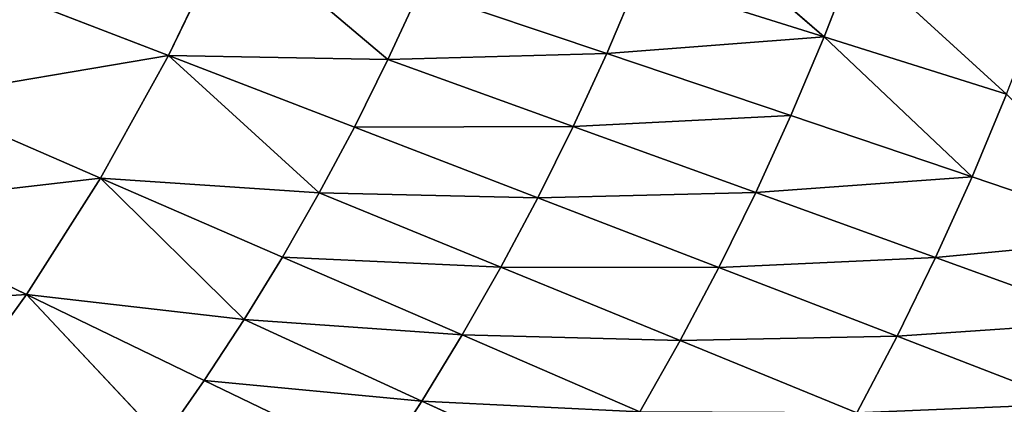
# Model space of a CAD drawing. Extents: x 0 to 500, y 0 to 390.
# Tile 706 of 1056: x 365 to 404, y 134 to 150. Entities that reach past the tile are written whole.
import ezdxf

# ---------------------------------------------------------------- set-up
doc = ezdxf.new("R2010")
doc.units = 0
doc.header["$LTSCALE"] = 25.4
doc.layers.get('0').update_dxf_attribs({"linetype": 'CONTINUOUS'})

# ---------------------------------------------------------------- blocks, each defined once
blk = doc.blocks.new('ATLANTA505_-_S_STL')
at = {"color": 0}
for p, q in [((400.11, 39.405, 252.946), (407.087, 41.775, 255.64)), ((400.11, 39.405, 252.946), (407.087, 41.775, 255.64)), ((401.64, 39.418, 249.808), (408.674, 41.789, 252.358)), ((401.64, 39.418, 249.808), (408.674, 41.789, 252.358)), ((403.094, 39.436, 246.591), (410.181, 41.808, 248.993)), ((403.094, 39.436, 246.591), (410.181, 41.808, 248.993)), ((391.468, 37.324, 253.123), (398.504, 39.398, 256.005)), ((391.468, 37.324, 253.123), (398.504, 39.398, 256.005)), ((393.009, 37.33, 250.206), (400.11, 39.405, 252.946)), ((393.009, 37.33, 250.206), (400.11, 39.405, 252.946)), ((394.478, 37.342, 247.215), (401.64, 39.418, 249.808)), ((394.478, 37.342, 247.215), (401.64, 39.418, 249.808)), ((395.874, 37.359, 244.149), (403.094, 39.436, 246.591)), ((395.874, 37.359, 244.149), (403.094, 39.436, 246.591)), ((397.198, 37.381, 241.008), (404.47, 39.461, 243.295)), ((397.198, 37.381, 241.008), (404.47, 39.461, 243.295)), ((397.198, 37.381, 241.008), (403.094, 39.436, 246.591)), ((397.198, 37.381, 241.008), (403.094, 39.436, 246.591)), ((398.45, 37.409, 237.792), (404.47, 39.461, 243.295)), ((398.45, 37.409, 237.792), (404.47, 39.461, 243.295)), ((400.11, 39.405, 252.946), (398.504, 39.398, 256.005)), ((400.11, 39.405, 252.946), (398.504, 39.398, 256.005)), ((401.64, 39.418, 249.808), (400.11, 39.405, 252.946)), ((401.64, 39.418, 249.808), (400.11, 39.405, 252.946)), ((403.094, 39.436, 246.591), (401.64, 39.418, 249.808)), ((403.094, 39.436, 246.591), (401.64, 39.418, 249.808)), ((404.47, 39.461, 243.295), (403.094, 39.436, 246.591)), ((404.47, 39.461, 243.295), (403.094, 39.436, 246.591)), ((388.17, 37.327, 258.734), (381.176, 35.51, 255.53)), ((388.17, 37.327, 258.734), (381.176, 35.51, 255.53)), ((389.855, 37.323, 255.965), (382.784, 35.507, 252.898)), ((389.855, 37.323, 255.965), (382.784, 35.507, 252.898)), ((391.468, 37.324, 253.123), (384.323, 35.508, 250.197)), ((391.468, 37.324, 253.123), (384.323, 35.508, 250.197)), ((385.796, 35.514, 247.425), (393.009, 37.33, 250.206)), ((385.796, 35.514, 247.425), (393.009, 37.33, 250.206)), ((387.2, 35.524, 244.583), (394.478, 37.342, 247.215)), ((387.2, 35.524, 244.583), (394.478, 37.342, 247.215)), ((388.536, 35.539, 241.67), (395.874, 37.359, 244.149)), ((388.536, 35.539, 241.67), (395.874, 37.359, 244.149)), ((389.804, 35.558, 238.686), (397.198, 37.381, 241.008)), ((389.804, 35.558, 238.686), (397.198, 37.381, 241.008)), ((389.855, 37.323, 255.965), (391.468, 37.324, 253.123)), ((389.855, 37.323, 255.965), (391.468, 37.324, 253.123)), ((391.004, 35.582, 235.632), (397.198, 37.381, 241.008)), ((391.004, 35.582, 235.632), (397.198, 37.381, 241.008)), ((391.468, 37.324, 253.123), (393.009, 37.33, 250.206)), ((391.468, 37.324, 253.123), (393.009, 37.33, 250.206)), ((393.009, 37.33, 250.206), (394.478, 37.342, 247.215)), ((393.009, 37.33, 250.206), (394.478, 37.342, 247.215)), ((394.478, 37.342, 247.215), (395.874, 37.359, 244.149)), ((394.478, 37.342, 247.215), (395.874, 37.359, 244.149)), ((395.874, 37.359, 244.149), (397.198, 37.381, 241.008)), ((395.874, 37.359, 244.149), (397.198, 37.381, 241.008)), ((397.198, 37.381, 241.008), (398.45, 37.409, 237.792)), ((397.198, 37.381, 241.008), (398.45, 37.409, 237.792)), ((379.502, 35.518, 258.093), (372.502, 33.921, 254.709)), ((379.502, 35.518, 258.093), (372.502, 33.921, 254.709)), ((381.176, 35.51, 255.53), (374.092, 33.915, 252.281)), ((381.176, 35.51, 255.53), (374.092, 33.915, 252.281)), ((382.784, 35.507, 252.898), (375.619, 33.912, 249.789)), ((382.784, 35.507, 252.898), (375.619, 33.912, 249.789)), ((384.323, 35.508, 250.197), (377.083, 33.913, 247.231)), ((384.323, 35.508, 250.197), (377.083, 33.913, 247.231)), ((385.796, 35.514, 247.425), (378.484, 33.918, 244.607)), ((385.796, 35.514, 247.425), (378.484, 33.918, 244.607)), ((381.176, 35.51, 255.53), (379.502, 35.518, 258.093)), ((381.176, 35.51, 255.53), (379.502, 35.518, 258.093)), ((379.82, 33.926, 241.916), (387.2, 35.524, 244.583)), ((379.82, 33.926, 241.916), (387.2, 35.524, 244.583)), ((381.093, 33.939, 239.159), (388.536, 35.539, 241.67)), ((381.093, 33.939, 239.159), (388.536, 35.539, 241.67)), ((382.784, 35.507, 252.898), (381.176, 35.51, 255.53)), ((382.784, 35.507, 252.898), (381.176, 35.51, 255.53)), ((384.323, 35.508, 250.197), (382.784, 35.507, 252.898)), ((384.323, 35.508, 250.197), (382.784, 35.507, 252.898)), ((385.796, 35.514, 247.425), (384.323, 35.508, 250.197)), ((385.796, 35.514, 247.425), (384.323, 35.508, 250.197)), ((385.796, 35.514, 247.425), (387.2, 35.524, 244.583)), ((385.796, 35.514, 247.425), (387.2, 35.524, 244.583)), ((388.536, 35.539, 241.67), (387.2, 35.524, 244.583)), ((388.536, 35.539, 241.67), (387.2, 35.524, 244.583)), ((389.804, 35.558, 238.686), (388.536, 35.539, 241.67)), ((389.804, 35.558, 238.686), (388.536, 35.539, 241.67)), ((370.85, 33.931, 257.073), (365.422, 32.521, 251.283)), ((370.85, 33.931, 257.073), (365.422, 32.521, 251.283)), ((372.502, 33.921, 254.709), (365.422, 32.521, 251.283)), ((372.502, 33.921, 254.709), (365.422, 32.521, 251.283)), ((374.092, 33.915, 252.281), (365.422, 32.521, 251.283)), ((374.092, 33.915, 252.281), (365.422, 32.521, 251.283)), ((374.092, 33.915, 252.281), (368.37, 32.513, 246.641)), ((374.092, 33.915, 252.281), (368.37, 32.513, 246.641)), ((377.083, 33.913, 247.231), (368.37, 32.513, 246.641)), ((377.083, 33.913, 247.231), (368.37, 32.513, 246.641)), ((375.619, 33.912, 249.789), (368.37, 32.513, 246.641)), ((375.619, 33.912, 249.789), (368.37, 32.513, 246.641)), ((372.502, 33.921, 254.709), (370.85, 33.931, 257.073)), ((372.502, 33.921, 254.709), (370.85, 33.931, 257.073)), ((379.82, 33.926, 241.916), (371.081, 32.518, 241.754)), ((379.82, 33.926, 241.916), (371.081, 32.518, 241.754)), ((378.484, 33.918, 244.607), (371.081, 32.518, 241.754)), ((378.484, 33.918, 244.607), (371.081, 32.518, 241.754)), ((377.083, 33.913, 247.231), (371.081, 32.518, 241.754)), ((377.083, 33.913, 247.231), (371.081, 32.518, 241.754)), ((374.092, 33.915, 252.281), (372.502, 33.921, 254.709)), ((374.092, 33.915, 252.281), (372.502, 33.921, 254.709)), ((379.82, 33.926, 241.916), (373.553, 32.536, 236.617)), ((379.82, 33.926, 241.916), (373.553, 32.536, 236.617)), ((375.619, 33.912, 249.789), (374.092, 33.915, 252.281)), ((375.619, 33.912, 249.789), (374.092, 33.915, 252.281)), ((377.083, 33.913, 247.231), (375.619, 33.912, 249.789)), ((377.083, 33.913, 247.231), (375.619, 33.912, 249.789)), ((378.484, 33.918, 244.607), (377.083, 33.913, 247.231)), ((378.484, 33.918, 244.607), (377.083, 33.913, 247.231)), ((379.82, 33.926, 241.916), (378.484, 33.918, 244.607)), ((379.82, 33.926, 241.916), (378.484, 33.918, 244.607)), ((379.82, 33.926, 241.916), (381.093, 33.939, 239.159)), ((379.82, 33.926, 241.916), (381.093, 33.939, 239.159)), ((358.267, 31.299, 247.816), (365.422, 32.521, 251.283)), ((358.267, 31.299, 247.816), (365.422, 32.521, 251.283)), ((361.041, 31.292, 243.457), (368.37, 32.513, 246.641)), ((361.041, 31.292, 243.457), (368.37, 32.513, 246.641)), ((365.422, 32.521, 251.283), (362.24, 32.542, 255.684)), ((365.422, 32.521, 251.283), (362.24, 32.542, 255.684)), ((363.594, 31.295, 238.869), (371.081, 32.518, 241.754)), ((363.594, 31.295, 238.869), (371.081, 32.518, 241.754)), ((368.37, 32.513, 246.641), (365.422, 32.521, 251.283)), ((368.37, 32.513, 246.641), (365.422, 32.521, 251.283)), ((371.081, 32.518, 241.754), (368.37, 32.513, 246.641)), ((371.081, 32.518, 241.754), (368.37, 32.513, 246.641)), ((373.553, 32.536, 236.617), (371.081, 32.518, 241.754)), ((373.553, 32.536, 236.617), (371.081, 32.518, 241.754))]:
    blk.add_line(p, q, dxfattribs=at)
mesh = blk.add_polyface(dxfattribs=at)
corners = [(398.504, 39.398, 256.005), (407.087, 41.775, 255.64), (400.11, 39.405, 252.946), (405.418, 41.769, 258.839)]
mesh.append_faces([[corners[k] for k in face] for face in [(0, 1, 2), (1, 0, 3)]], dxfattribs={"vtx0": -1, "color": 0})
mesh = blk.add_polyface(dxfattribs=at)
corners = [(400.11, 39.405, 252.946), (408.674, 41.789, 252.358), (401.64, 39.418, 249.808), (407.087, 41.775, 255.64)]
mesh.append_faces([[corners[k] for k in face] for face in [(0, 1, 2), (1, 0, 3)]], dxfattribs={"vtx0": -1, "color": 0})
mesh = blk.add_polyface(dxfattribs=at)
corners = [(401.64, 39.418, 249.808), (410.181, 41.808, 248.993), (403.094, 39.436, 246.591), (408.674, 41.789, 252.358)]
mesh.append_faces([[corners[k] for k in face] for face in [(0, 1, 2), (1, 0, 3)]], dxfattribs={"vtx0": -1, "color": 0})
mesh = blk.add_polyface(dxfattribs=at)
corners = [(410.181, 41.808, 248.993), (404.47, 39.461, 243.295), (403.094, 39.436, 246.591)]
mesh.append_faces([[corners[k] for k in face] for face in [(0, 1, 2)]], dxfattribs={"color": 0})
mesh = blk.add_polyface(dxfattribs=at)
corners = [(389.855, 37.323, 255.965), (398.504, 39.398, 256.005), (391.468, 37.324, 253.123), (396.821, 39.398, 258.986)]
mesh.append_faces([[corners[k] for k in face] for face in [(0, 1, 2), (1, 0, 3)]], dxfattribs={"vtx0": -1, "color": 0})
mesh = blk.add_polyface(dxfattribs=at)
corners = [(391.468, 37.324, 253.123), (400.11, 39.405, 252.946), (393.009, 37.33, 250.206), (398.504, 39.398, 256.005)]
mesh.append_faces([[corners[k] for k in face] for face in [(0, 1, 2), (1, 0, 3)]], dxfattribs={"vtx0": -1, "color": 0})
mesh = blk.add_polyface(dxfattribs=at)
corners = [(393.009, 37.33, 250.206), (401.64, 39.418, 249.808), (394.478, 37.342, 247.215), (400.11, 39.405, 252.946)]
mesh.append_faces([[corners[k] for k in face] for face in [(0, 1, 2), (1, 0, 3)]], dxfattribs={"vtx0": -1, "color": 0})
mesh = blk.add_polyface(dxfattribs=at)
corners = [(394.478, 37.342, 247.215), (403.094, 39.436, 246.591), (395.874, 37.359, 244.149), (401.64, 39.418, 249.808)]
mesh.append_faces([[corners[k] for k in face] for face in [(0, 1, 2), (1, 0, 3)]], dxfattribs={"vtx0": -1, "color": 0})
mesh = blk.add_polyface(dxfattribs=at)
corners = [(403.094, 39.436, 246.591), (397.198, 37.381, 241.008), (395.874, 37.359, 244.149)]
mesh.append_faces([[corners[k] for k in face] for face in [(0, 1, 2)]], dxfattribs={"color": 0})
mesh = blk.add_polyface(dxfattribs=at)
corners = [(404.47, 39.461, 243.295), (398.45, 37.409, 237.792), (397.198, 37.381, 241.008)]
mesh.append_faces([[corners[k] for k in face] for face in [(0, 1, 2)]], dxfattribs={"color": 0})
mesh = blk.add_polyface(dxfattribs=at)
corners = [(403.094, 39.436, 246.591), (404.47, 39.461, 243.295), (397.198, 37.381, 241.008)]
mesh.append_faces([[corners[k] for k in face] for face in [(0, 1, 2)]], dxfattribs={"color": 0})
mesh = blk.add_polyface(dxfattribs=at)
corners = [(404.47, 39.461, 243.295), (405.77, 39.493, 239.92), (398.45, 37.409, 237.792)]
mesh.append_faces([[corners[k] for k in face] for face in [(0, 1, 2)]], dxfattribs={"color": 0})
mesh = blk.add_polyface(dxfattribs=at)
corners = [(379.502, 35.518, 258.093), (388.17, 37.327, 258.734), (381.176, 35.51, 255.53), (386.415, 37.336, 261.431)]
mesh.append_faces([[corners[k] for k in face] for face in [(0, 1, 2), (1, 0, 3)]], dxfattribs={"vtx0": -1, "color": 0})
mesh = blk.add_polyface(dxfattribs=at)
corners = [(381.176, 35.51, 255.53), (389.855, 37.323, 255.965), (382.784, 35.507, 252.898), (388.17, 37.327, 258.734)]
mesh.append_faces([[corners[k] for k in face] for face in [(0, 1, 2), (1, 0, 3)]], dxfattribs={"vtx0": -1, "color": 0})
mesh = blk.add_polyface(dxfattribs=at)
corners = [(382.784, 35.507, 252.898), (391.468, 37.324, 253.123), (384.323, 35.508, 250.197), (389.855, 37.323, 255.965)]
mesh.append_faces([[corners[k] for k in face] for face in [(0, 1, 2), (1, 0, 3)]], dxfattribs={"vtx0": -1, "color": 0})
mesh = blk.add_polyface(dxfattribs=at)
corners = [(384.323, 35.508, 250.197), (393.009, 37.33, 250.206), (385.796, 35.514, 247.425), (391.468, 37.324, 253.123)]
mesh.append_faces([[corners[k] for k in face] for face in [(0, 1, 2), (1, 0, 3)]], dxfattribs={"vtx0": -1, "color": 0})
mesh = blk.add_polyface(dxfattribs=at)
corners = [(385.796, 35.514, 247.425), (394.478, 37.342, 247.215), (387.2, 35.524, 244.583), (393.009, 37.33, 250.206)]
mesh.append_faces([[corners[k] for k in face] for face in [(0, 1, 2), (1, 0, 3)]], dxfattribs={"vtx0": -1, "color": 0})
mesh = blk.add_polyface(dxfattribs=at)
corners = [(387.2, 35.524, 244.583), (395.874, 37.359, 244.149), (388.536, 35.539, 241.67), (394.478, 37.342, 247.215)]
mesh.append_faces([[corners[k] for k in face] for face in [(0, 1, 2), (1, 0, 3)]], dxfattribs={"vtx0": -1, "color": 0})
mesh = blk.add_polyface(dxfattribs=at)
corners = [(388.536, 35.539, 241.67), (397.198, 37.381, 241.008), (389.804, 35.558, 238.686), (395.874, 37.359, 244.149)]
mesh.append_faces([[corners[k] for k in face] for face in [(0, 1, 2), (1, 0, 3)]], dxfattribs={"vtx0": -1, "color": 0})
mesh = blk.add_polyface(dxfattribs=at)
corners = [(397.198, 37.381, 241.008), (391.004, 35.582, 235.632), (389.804, 35.558, 238.686)]
mesh.append_faces([[corners[k] for k in face] for face in [(0, 1, 2)]], dxfattribs={"color": 0})
mesh = blk.add_polyface(dxfattribs=at)
corners = [(397.198, 37.381, 241.008), (398.45, 37.409, 237.792), (391.004, 35.582, 235.632)]
mesh.append_faces([[corners[k] for k in face] for face in [(0, 1, 2)]], dxfattribs={"color": 0})
mesh = blk.add_polyface(dxfattribs=at)
corners = [(370.85, 33.931, 257.073), (379.502, 35.518, 258.093), (372.502, 33.921, 254.709), (377.762, 35.529, 260.588)]
mesh.append_faces([[corners[k] for k in face] for face in [(0, 1, 2), (1, 0, 3)]], dxfattribs={"vtx0": -1, "color": 0})
mesh = blk.add_polyface(dxfattribs=at)
corners = [(372.502, 33.921, 254.709), (381.176, 35.51, 255.53), (374.092, 33.915, 252.281), (379.502, 35.518, 258.093)]
mesh.append_faces([[corners[k] for k in face] for face in [(0, 1, 2), (1, 0, 3)]], dxfattribs={"vtx0": -1, "color": 0})
mesh = blk.add_polyface(dxfattribs=at)
corners = [(374.092, 33.915, 252.281), (382.784, 35.507, 252.898), (375.619, 33.912, 249.789), (381.176, 35.51, 255.53)]
mesh.append_faces([[corners[k] for k in face] for face in [(0, 1, 2), (1, 0, 3)]], dxfattribs={"vtx0": -1, "color": 0})
mesh = blk.add_polyface(dxfattribs=at)
corners = [(375.619, 33.912, 249.789), (384.323, 35.508, 250.197), (377.083, 33.913, 247.231), (382.784, 35.507, 252.898)]
mesh.append_faces([[corners[k] for k in face] for face in [(0, 1, 2), (1, 0, 3)]], dxfattribs={"vtx0": -1, "color": 0})
mesh = blk.add_polyface(dxfattribs=at)
corners = [(377.083, 33.913, 247.231), (385.796, 35.514, 247.425), (378.484, 33.918, 244.607), (384.323, 35.508, 250.197)]
mesh.append_faces([[corners[k] for k in face] for face in [(0, 1, 2), (1, 0, 3)]], dxfattribs={"vtx0": -1, "color": 0})
mesh = blk.add_polyface(dxfattribs=at)
corners = [(378.484, 33.918, 244.607), (387.2, 35.524, 244.583), (379.82, 33.926, 241.916), (385.796, 35.514, 247.425)]
mesh.append_faces([[corners[k] for k in face] for face in [(0, 1, 2), (1, 0, 3)]], dxfattribs={"vtx0": -1, "color": 0})
mesh = blk.add_polyface(dxfattribs=at)
corners = [(379.82, 33.926, 241.916), (388.536, 35.539, 241.67), (381.093, 33.939, 239.159), (387.2, 35.524, 244.583)]
mesh.append_faces([[corners[k] for k in face] for face in [(0, 1, 2), (1, 0, 3)]], dxfattribs={"vtx0": -1, "color": 0})
mesh = blk.add_polyface(dxfattribs=at)
corners = [(381.093, 33.939, 239.159), (389.804, 35.558, 238.686), (382.301, 33.956, 236.335), (388.536, 35.539, 241.67)]
mesh.append_faces([[corners[k] for k in face] for face in [(0, 1, 2), (1, 0, 3)]], dxfattribs={"vtx0": -1, "color": 0})
mesh = blk.add_polyface(dxfattribs=at)
corners = [(370.85, 33.931, 257.073), (365.422, 32.521, 251.283), (362.24, 32.542, 255.684)]
mesh.append_faces([[corners[k] for k in face] for face in [(0, 1, 2)]], dxfattribs={"color": 0})
mesh = blk.add_polyface(dxfattribs=at)
corners = [(370.85, 33.931, 257.073), (372.502, 33.921, 254.709), (365.422, 32.521, 251.283)]
mesh.append_faces([[corners[k] for k in face] for face in [(0, 1, 2)]], dxfattribs={"color": 0})
mesh = blk.add_polyface(dxfattribs=at)
corners = [(372.502, 33.921, 254.709), (374.092, 33.915, 252.281), (365.422, 32.521, 251.283)]
mesh.append_faces([[corners[k] for k in face] for face in [(0, 1, 2)]], dxfattribs={"color": 0})
mesh = blk.add_polyface(dxfattribs=at)
corners = [(374.092, 33.915, 252.281), (368.37, 32.513, 246.641), (365.422, 32.521, 251.283)]
mesh.append_faces([[corners[k] for k in face] for face in [(0, 1, 2)]], dxfattribs={"color": 0})
mesh = blk.add_polyface(dxfattribs=at)
corners = [(374.092, 33.915, 252.281), (375.619, 33.912, 249.789), (368.37, 32.513, 246.641)]
mesh.append_faces([[corners[k] for k in face] for face in [(0, 1, 2)]], dxfattribs={"color": 0})
mesh = blk.add_polyface(dxfattribs=at)
corners = [(375.619, 33.912, 249.789), (377.083, 33.913, 247.231), (368.37, 32.513, 246.641)]
mesh.append_faces([[corners[k] for k in face] for face in [(0, 1, 2)]], dxfattribs={"color": 0})
mesh = blk.add_polyface(dxfattribs=at)
corners = [(377.083, 33.913, 247.231), (371.081, 32.518, 241.754), (368.37, 32.513, 246.641)]
mesh.append_faces([[corners[k] for k in face] for face in [(0, 1, 2)]], dxfattribs={"color": 0})
mesh = blk.add_polyface(dxfattribs=at)
corners = [(378.484, 33.918, 244.607), (379.82, 33.926, 241.916), (371.081, 32.518, 241.754)]
mesh.append_faces([[corners[k] for k in face] for face in [(0, 1, 2)]], dxfattribs={"color": 0})
mesh = blk.add_polyface(dxfattribs=at)
corners = [(379.82, 33.926, 241.916), (373.553, 32.536, 236.617), (371.081, 32.518, 241.754)]
mesh.append_faces([[corners[k] for k in face] for face in [(0, 1, 2)]], dxfattribs={"color": 0})
mesh = blk.add_polyface(dxfattribs=at)
corners = [(377.083, 33.913, 247.231), (378.484, 33.918, 244.607), (371.081, 32.518, 241.754)]
mesh.append_faces([[corners[k] for k in face] for face in [(0, 1, 2)]], dxfattribs={"color": 0})
mesh = blk.add_polyface(dxfattribs=at)
corners = [(379.82, 33.926, 241.916), (381.093, 33.939, 239.159), (373.553, 32.536, 236.617)]
mesh.append_faces([[corners[k] for k in face] for face in [(0, 1, 2)]], dxfattribs={"color": 0})
mesh = blk.add_polyface(dxfattribs=at)
corners = [(355.274, 31.316, 251.95), (365.422, 32.521, 251.283), (358.267, 31.299, 247.816), (362.24, 32.542, 255.684)]
mesh.append_faces([[corners[k] for k in face] for face in [(0, 1, 2), (1, 0, 3)]], dxfattribs={"vtx0": -1, "color": 0})
mesh = blk.add_polyface(dxfattribs=at)
corners = [(358.267, 31.299, 247.816), (368.37, 32.513, 246.641), (361.041, 31.292, 243.457), (365.422, 32.521, 251.283)]
mesh.append_faces([[corners[k] for k in face] for face in [(0, 1, 2), (1, 0, 3)]], dxfattribs={"vtx0": -1, "color": 0})
mesh = blk.add_polyface(dxfattribs=at)
corners = [(361.041, 31.292, 243.457), (371.081, 32.518, 241.754), (363.594, 31.295, 238.869), (368.37, 32.513, 246.641)]
mesh.append_faces([[corners[k] for k in face] for face in [(0, 1, 2), (1, 0, 3)]], dxfattribs={"vtx0": -1, "color": 0})
mesh = blk.add_polyface(dxfattribs=at)
corners = [(363.594, 31.295, 238.869), (373.553, 32.536, 236.617), (365.925, 31.31, 234.047), (371.081, 32.518, 241.754)]
mesh.append_faces([[corners[k] for k in face] for face in [(0, 1, 2), (1, 0, 3)]], dxfattribs={"vtx0": -1, "color": 0})

msp = doc.modelspace()

# ---------------------------------------------------------------- block references
at = {"color": 254, "extrusion": (0, -1, 1.11022e-16)}
msp.add_blockref('ATLANTA505_-_S_STL', (-0.149, -0.01, -389.852), dxfattribs=at)

doc.saveas('drawing.dxf')
